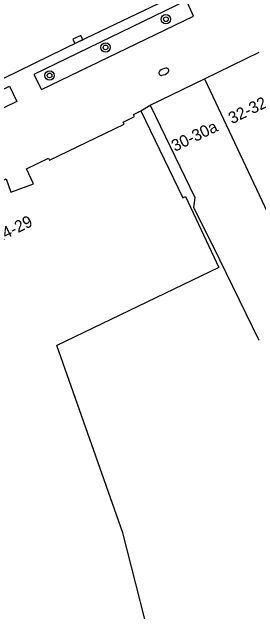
# Model space of a CAD drawing. Extents: x 132998 to 136004, y 396998 to 398512.
# Drawn here: x 134452 to 134473, y 397282 to 397333 of the extents above; entities that cross this region are included whole.
import ezdxf

# ---------------------------------------------------------------- set-up
doc = ezdxf.new("R2010")
doc.units = 0
for name, color, linetype in [('gg-anno-huisnummerreeks BGT', 7, 'Continuous'), ('gg-bbg-gedigitaliseerde bebouwing', 7, 'Continuous'), ('gg-bbg-hoofdgebouw', 7, 'Continuous'), ('gg-bbg-tussenscheiding', 7, 'Continuous'), ('gg-knt-verharding', 7, 'Continuous'), ('gg-knt-verharding nz', 7, 'Continuous'), ('gt-symb-boom', 7, 'Continuous'), ('gt-symb-brandkraan', 7, 'Continuous'), ('gt-symb-kolk', 7, 'Continuous')]:
    doc.layers.add(name, color=color, linetype=linetype)

# ---------------------------------------------------------------- blocks, each defined once
blk = doc.blocks.new('gt0-BOOM')
at = {"layer": 'gt-symb-boom'}
for radius in [0.4, 0.2]:
    blk.add_circle((0, 0), radius, dxfattribs=at)
blk = doc.blocks.new('gt0-BR')
at = {"layer": 'gt-symb-brandkraan'}
for centre, radius, start, end in [((-0.244, 0), 0.206, 107.5669, 252.4331), ((0.599, -2.664), 3, 106.892, 107.5669), ((0, -0.691), 0.938, 73.108, 106.892), ((-0.599, -2.664), 3, 72.4331, 73.108), ((0.244, 0), 0.206, 287.567, 72.4331), ((0.599, 2.664), 3, 252.4331, 253.108), ((0, 0.691), 0.938, 253.108, 286.8921), ((-0.599, 2.664), 3, 286.8921, 287.567)]:
    blk.add_arc(centre, radius, start, end, dxfattribs=at)
blk = doc.blocks.new('gt0-KOLK')
at = {"layer": 'gt-symb-kolk'}
blk.add_lwpolyline([(0, 0), (0.375, 0), (0.375, 0.4), (-0.375, 0.4), (-0.375, 0), (0, 0)], dxfattribs=at)

msp = doc.modelspace()

# ---------------------------------------------------------------- linework, layer by layer
at = {"layer": 'gg-bbg-gedigitaliseerde bebouwing'}
for points in [[(134466.804, 397317.339), (134469.639, 397311.3), (134455.851, 397304.682)], [(134467.506, 397316.401), (134469.145, 397313.152), (134473.063, 397305.121)], [(134464.467, 397277.078), (134461.472, 397288.756), (134455.851, 397304.682)]]:
    msp.add_lwpolyline(points, dxfattribs=at)
at = {"layer": 'gg-bbg-hoofdgebouw'}
for p, q in [((134468.442, 397327.354), (134473.076, 397329.601)), ((134463.799, 397325.103), (134468.442, 397327.354))]:
    msp.add_line(p, q, dxfattribs=at)
for points in [[(134463.799, 397325.103), (134467.613, 397317.252), (134467.506, 397316.401)], [(134438.944, 397312.541), (134443.772, 397314.882), (134443.69, 397315.053), (134444.685, 397315.53), (134444.768, 397315.361), (134450.586, 397318.181), (134450.504, 397318.353), (134451.537, 397318.846), (134451.935, 397317.694), (134453.88, 397318.407), (134453.265, 397319.687), (134455.138, 397320.588), (134455.227, 397320.414), (134461.577, 397323.479), (134461.494, 397323.65), (134462.477, 397324.128), (134462.39, 397324.308), (134463.007, 397324.609)], [(134463.007, 397324.609), (134466.574, 397317.238), (134466.804, 397317.339)]]:
    msp.add_lwpolyline(points, dxfattribs=at)
at = {"layer": 'gg-bbg-tussenscheiding'}
msp.add_lwpolyline([(134468.442, 397327.354), (134474.714, 397314.06), (134477.88, 397307.417)], dxfattribs=at)
at = {"layer": 'gg-knt-verharding'}
for points in [[(134436.907, 397320.399), (134447.541, 397325.541), (134457.735, 397330.503), (134464.523, 397333.73), (134485.17, 397343.735), (134491.461, 397346.8), (134505.719, 397353.592)], [(134453.895, 397327.695), (134454.538, 397326.444), (134467.493, 397332.678), (134466.896, 397333.989), (134453.895, 397327.695)], [(134436.665, 397319.4), (134451.816, 397326.706), (134452.452, 397325.411), (134437.301, 397318.079)]]:
    msp.add_lwpolyline(points, dxfattribs=at)
at = {"layer": 'gg-knt-verharding nz'}
msp.add_line((134463.007, 397324.609), (134463.799, 397325.103), dxfattribs=at)

# ---------------------------------------------------------------- block references
at = {"layer": 'gt-symb-boom'}
for p in [(134465.145, 397332.407), (134460.004, 397330.01), (134455.242, 397327.625)]:
    msp.add_blockref('gt0-BOOM', p, dxfattribs=at)
at = {"layer": 'gt-symb-brandkraan', "rotation": 25.155372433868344}
msp.add_blockref('gt0-BR', (134464.967, 397327.943), dxfattribs=at)
at = {"layer": 'gt-symb-kolk', "rotation": 25.975714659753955}
msp.add_blockref('gt0-KOLK', (134457.735, 397330.503), dxfattribs=at)

# ---------------------------------------------------------------- texts
at = {"layer": 'gg-anno-huisnummerreeks BGT'}
for s, rotation, p in [('32-32a', 25.9, (134470.765, 397323.478)), ('30-30a', 25.8, (134465.911, 397321.128)), ('24-29', 26.2, (134450.818, 397313.374))]:
    msp.add_text(s, height=1, rotation=rotation, dxfattribs=at).set_placement(p)

doc.saveas('drawing.dxf')
